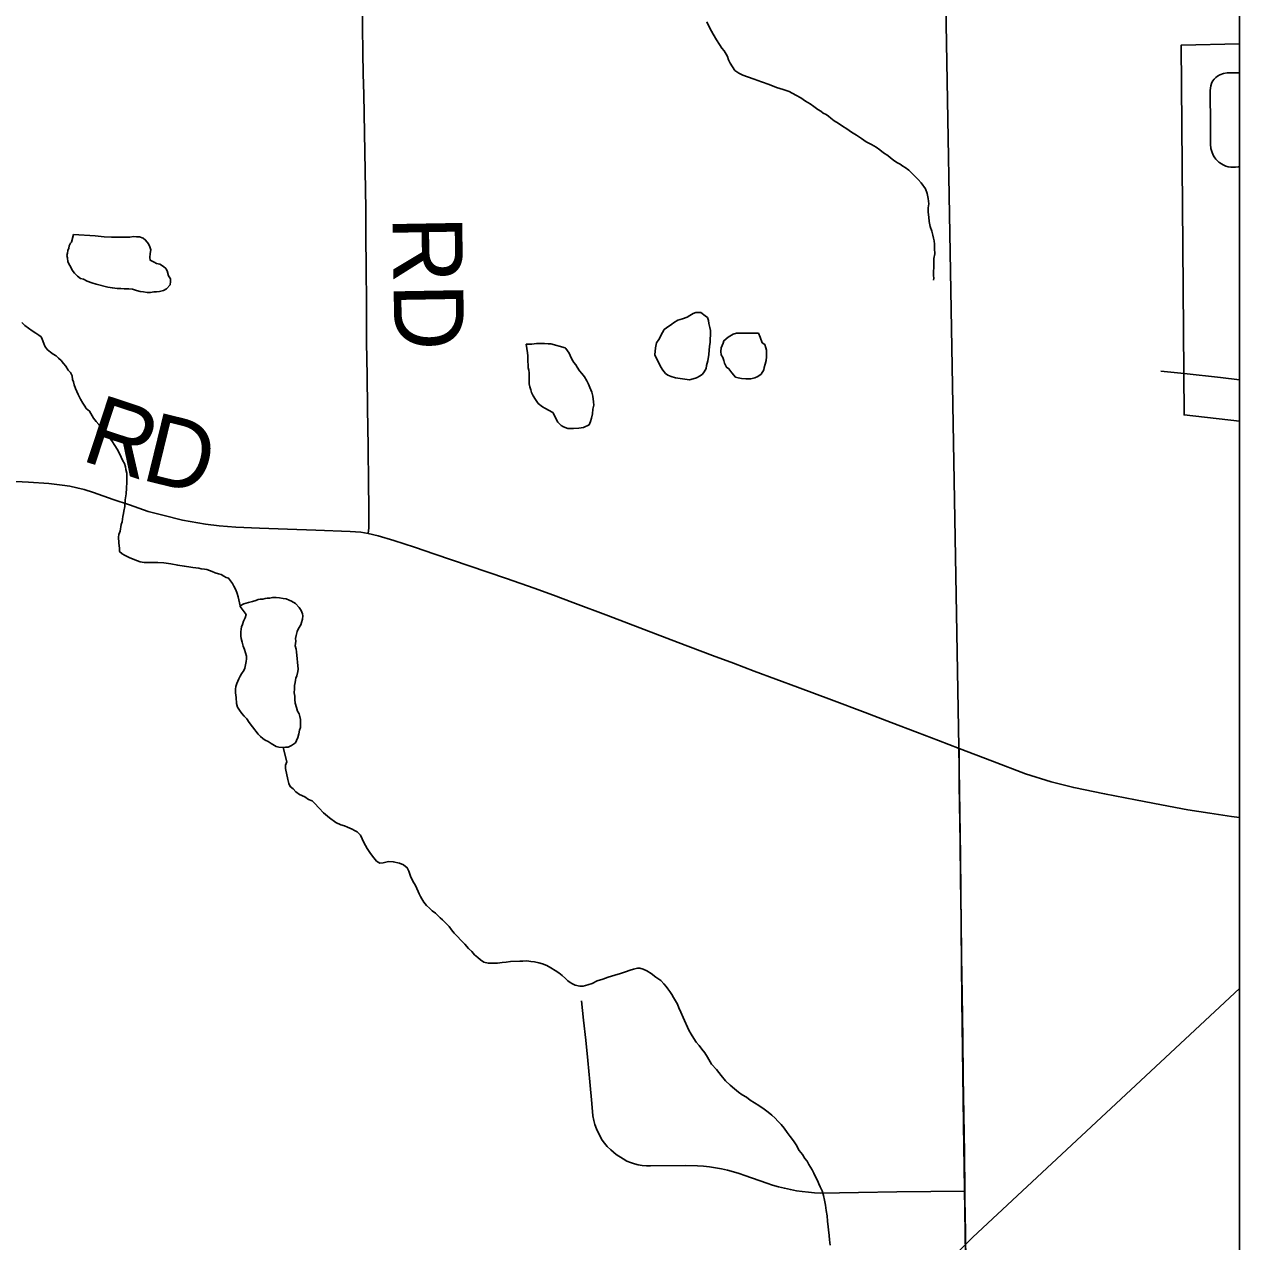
# Model space of a CAD drawing. Extents: x 103424 to 290657, y 38711 to 110967.
# Drawn here: x 170416 to 175680, y 51281 to 56554 of the extents above; entities that cross this region are included whole.
import ezdxf

# ---------------------------------------------------------------- set-up
doc = ezdxf.new("R2010")
doc.units = 0
for name, color, linetype in [('GM_X_City_Street', 7, 'Continuous'), ('GM_X_Corporation', 7, 'Continuous'), ('GM_X_County_Road', 7, 'Continuous'), ('GM_X_County_Road_Text', 7, 'Continuous'), ('GM_X_Minor_Lake', 7, 'Continuous'), ('GM_X_Minor_River', 7, 'Continuous'), ('GM_X_Rail_Line', 7, 'Continuous'), ('GM_X_Township_Road', 7, 'Continuous'), ('GM_X_Township_Road_Text', 7, 'Continuous')]:
    doc.layers.add(name, color=color, linetype=linetype)

msp = doc.modelspace()

# ---------------------------------------------------------------- linework, layer by layer
at = {"layer": 'GM_X_City_Street'}
for points in [[(175679.7, 55938.1), (175673.7, 55936.6), (175662.4, 55935.5), (175641.2, 55935.7), (175630.2, 55937.6), (175620.1, 55940.6), (175608.8, 55945.4), (175593.7, 55954.7), (175589.7, 55957.9), (175584.4, 55962.6), (175577.1, 55970.3), (175572.8, 55975.8), (175569.8, 55980.1), (175565.3, 55987.7), (175563, 55992.4), (175560.2, 55998.8), (175555.2, 56015.7), (175553.5, 56034.5), (175552.9, 56113), (175551.6, 56267.7), (175554.4, 56288.5), (175558.5, 56297.8), (175562.7, 56307.7), (175569.5, 56316.9), (175576.1, 56324), (175584.3, 56330.5), (175593.4, 56335.9), (175609.5, 56341.7), (175625.6, 56343.7), (175679.7, 56344.8)], [(175438.7, 55042.3), (175597.1, 55024), (175679.7, 55014.4)]]:
    msp.add_lwpolyline(points, dxfattribs=at)
at = {"layer": 'GM_X_Corporation'}
for points in [[(103423.7, 96534.8), (103423.7, 38711.2), (175679.7, 38711.2), (175679.7, 110967.2), (119699, 110967.2), (119716.9, 106542.5), (119719.8, 106322.8), (119720.8, 106006.3), (119709.7, 99445.7), (119706.4, 99064.2), (119663.9, 96690), (117026.4, 96688.2), (115542.1, 96665), (105081.7, 96574.5)], [(175679.7, 44681.4), (175679.7, 72246.4), (175615.6, 72242.7), (174070.5, 72208.9), (174125.3, 69464.1), (174128.9, 69223), (174137.2, 68978.3), (174140.8, 68790.7), (174153.5, 68330.8), (174162.2, 67903.5), (174163.3, 67850.7), (174375.3, 58453.3), (174463.8, 53422.3), (174471.1, 52952.4), (174476.9, 52328.9), (174484.1, 51788), (174488.5, 51508.1), (174501.5, 50651.1), (174514.6, 49998.5), (174518.9, 49483.7), (174524.7, 49008.1), (174530.5, 48281.6), (174580.5, 47395.2), (174610.2, 44665.1)], [(175679.7, 54834.6), (175679.7, 56469.8), (175427, 56464.8), (175433.6, 55593.8), (175439, 54862.5)]]:
    msp.add_lwpolyline(points, close=True, dxfattribs=at)
msp.add_lwpolyline([(174163.3, 67850.7), (174375.3, 58453.3), (174463.8, 53422.3), (174471.1, 52952.4), (174476.9, 52328.9), (174484.1, 51788), (174488.5, 51508.1), (174501.5, 50651.1), (174514.6, 49998.5), (174518.9, 49483.7), (174524.7, 49008.1), (174530.5, 48281.6), (174580.5, 47395.2), (174610.2, 44665.1), (172842.5, 44649), (172841.3, 44649), (167441.7, 44516.4), (162024.2, 44473.4)], dxfattribs=at)
at = {"layer": 'GM_X_County_Road'}
for points in [[(170324.8, 54577.3), (170434.1, 54571.2), (170521.5, 54565.3), (170579.4, 54558.4), (170613.1, 54553.1), (170643.1, 54546.7), (170674, 54538.6), (170715, 54526.1), (170800.9, 54496.5), (170871, 54472), (170951.8, 54444), (171016, 54427.4), (171101.1, 54406.5), (171200.3, 54389.5), (171259.7, 54382.3), (171331.8, 54375.4), (171434.2, 54371.6), (171555.8, 54367.3), (171677.4, 54363), (171827.5, 54356.8), (171872.4, 54353.8), (171905.2, 54348.2), (171947.6, 54339), (172016.1, 54318.4), (172105.1, 54288.8), (172194, 54259.2), (172342.1, 54208.8), (172423.4, 54181.5), (172504.7, 54154.2), (172624.5, 54111.9), (172707.7, 54080.9), (172791, 54050), (172945.3, 53991.5), (173099.7, 53933), (173248, 53876.8), (173396.2, 53820.6), (173486.9, 53786.2), (173577.5, 53751.8), (173671.1, 53717.4), (173764.8, 53683), (173911.1, 53627.9), (174057.4, 53572.8), (174170.8, 53529.3), (174284.2, 53485.7), (174374.6, 53451.2), (174464.9, 53416.7)], [(174464.9, 53416.7), (174608.5, 53362.1), (174752, 53307.6), (174863.4, 53273), (174961.1, 53247.6), (175094.7, 53221.2), (175228.2, 53194.7), (175341.9, 53172.7), (175455.5, 53150.7), (175550, 53136.9), (175644.5, 53123.1), (175679.7, 53118.4)]]:
    msp.add_lwpolyline(points, dxfattribs=at)
at = {"layer": 'GM_X_Minor_Lake'}
for points in [[(170627.7, 55643.2), (170619.8, 55610.8), (170615.9, 55606.8), (170609.9, 55594.6), (170608, 55584.5), (170604, 55574.4), (170602.1, 55562.3), (170600.1, 55552.2), (170602.2, 55542.1), (170604.4, 55525.9), (170612.6, 55509.8), (170618.7, 55499.8), (170622.8, 55489.7), (170633, 55475.7), (170645.2, 55463.7), (170659.4, 55453.7), (170671.5, 55449.7), (170687.7, 55441.8), (170707.9, 55433.8), (170726.5, 55428.9)], [(170726.5, 55428.9), (170776.6, 55416.2), (170796.8, 55412.3), (170817, 55410.4), (170833.1, 55410.5), (170847.2, 55408.6), (170867.4, 55408.8), (170883.5, 55406.9), (170901.7, 55400.9), (170917.9, 55397), (170932, 55395.1), (170948.2, 55393.2), (170962.3, 55393.3), (170976.4, 55395.4), (170988.5, 55395.5), (171000.6, 55397.6), (171018.7, 55401.8), (171030.7, 55408), (171046.7, 55426.2), (171048.6, 55440.4), (171048.5, 55452.5), (171040.4, 55464.5), (171034.2, 55486.7), (171028, 55496.8), (171017.9, 55504.8), (171001.7, 55514.7), (170987.5, 55518.7), (170977.4, 55524.6), (170961.2, 55532.6), (170959.1, 55544.7), (170961, 55560.9), (170962.9, 55577), (170958.8, 55591.1), (170952.6, 55603.2), (170940.4, 55619.3), (170930.3, 55627.3), (170914.1, 55633.2), (170902, 55633.1), (170887.9, 55635), (170871.7, 55632.9), (170853.6, 55632.7), (170843.5, 55632.7), (170831.4, 55632.6), (170817.3, 55632.5), (170793.1, 55632.3), (170760.8, 55634.1), (170722.5, 55637.8), (170722.5, 55637.8), (170627.7, 55643.2)], [(173146.1, 55122.7), (173170.7, 55072.4), (173180.9, 55056.3), (173193.1, 55042.3), (173203.3, 55034.3), (173217.4, 55028.4), (173235.6, 55022.4), (173296.2, 55014.8), (173312.3, 55019), (173326.3, 55023.1), (173342.4, 55031.3), (173352.5, 55039.4), (173360.4, 55049.6), (173368.4, 55063.8), (173370.3, 55075.9), (173376.2, 55096.1), (173380, 55124.4), (173381.9, 55142.6), (173383.8, 55158.8), (173385.7, 55177), (173385.6, 55191.1), (173387.4, 55209.3), (173387.3, 55227.4), (173385.2, 55241.5), (173381, 55257.7), (173378.9, 55271.8), (173374.8, 55283.9), (173364.6, 55291.9), (173346.4, 55305.9), (173336.3, 55305.8), (173324.2, 55305.7), (173312.1, 55301.6), (173298.1, 55293.4), (173286, 55285.2), (173265.9, 55279), (173245.8, 55272.8), (173227.8, 55260.6), (173219.8, 55255.5)], [(173219.8, 55255.5), (173197.7, 55240.2), (173187.6, 55232), (173179.7, 55219.8), (173173.7, 55209.7), (173169.7, 55199.6), (173163.8, 55189.4), (173153.8, 55175.2), (173149.9, 55153), (173146.1, 55122.7)], [(173596.2, 55216), (173500.3, 55216.2), (173486.2, 55212), (173464.1, 55199.7), (173446.1, 55183.5), (173442.2, 55173.3), (173438.2, 55163.2), (173434.3, 55153.1), (173432.4, 55136.9), (173434.5, 55122.8), (173440.6, 55110.7), (173444.8, 55098.7), (173448.9, 55086.6), (173457.1, 55068.5), (173467.2, 55062.5), (173479.4, 55044.4), (173495.7, 55026.4), (173507.8, 55022.4), (173522, 55020.5)], [(173596.2, 55216), (173603.3, 55198.7), (173611.5, 55174.6), (173623.7, 55166.6), (173627.8, 55152.5), (173629.9, 55142.4), (173630, 55130.3), (173630.1, 55114.1), (173628.3, 55098), (173624.3, 55081.8), (173620.4, 55067.7), (173618.5, 55057.5), (173606.5, 55039.3), (173592.5, 55029.1), (173580.4, 55023), (173562.3, 55018.8), (173540.1, 55018.6), (173522, 55020.5), (173507.8, 55022.4), (173495.7, 55026.4), (173479.4, 55044.4), (173467.2, 55062.5), (173457.1, 55068.5), (173448.9, 55086.6), (173444.8, 55098.7), (173440.6, 55110.7), (173434.5, 55122.8), (173432.4, 55136.9), (173434.3, 55153.1), (173438.2, 55163.2), (173442.2, 55173.3), (173446.1, 55183.5), (173464.1, 55199.7), (173486.2, 55212), (173500.3, 55216.2), (173596.2, 55216)], [(173522, 55020.5), (173540.1, 55018.6), (173562.3, 55018.8), (173580.4, 55023), (173592.5, 55029.1), (173606.5, 55039.3), (173618.5, 55057.5), (173620.4, 55067.7), (173624.3, 55081.8), (173628.3, 55098), (173630.1, 55114.1), (173630, 55130.3), (173629.9, 55142.4), (173627.8, 55152.5), (173623.7, 55166.6), (173611.5, 55174.6), (173603.3, 55198.7), (173596.2, 55216)], [(172758.2, 55152.3), (172696.1, 55169.9), (172684, 55169.8), (172667.9, 55171.7), (172651.7, 55171.6), (172633.6, 55171.4), (172613.4, 55169.3), (172595.3, 55169.1), (172589.2, 55169.1)], [(172589.2, 55169.1), (172595.6, 55130.8), (172595.7, 55118.7), (172595.8, 55104.5), (172595.9, 55094.4), (172598, 55078.3), (172598.1, 55066.2), (172600.2, 55056.1), (172602.3, 55044), (172602.5, 55021.8), (172602.7, 54997.6), (172604.8, 54983.5), (172608.9, 54971.4), (172613, 54959.3), (172619.2, 54945.2), (172629.4, 54929.2), (172641.6, 54911.1), (172659.9, 54897.1), (172670, 54891.1), (172704.4, 54873.2), (172712.6, 54859.1), (172720.8, 54841), (172726.9, 54831), (172741.1, 54816.9), (172751.3, 54811), (172769.5, 54803), (172781.6, 54803.1), (172793.7, 54803.2), (172817.9, 54805.4), (172838, 54807.5), (172862.1, 54819.8), (172868, 54834), (172872, 54848.2), (172875.9, 54866.4), (172877.7, 54886.6), (172881.6, 54904.8), (172881.5, 54918.9), (172877.3, 54943.1), (172873.1, 54961.2), (172869, 54971.3), (172864.9, 54981.3), (172858.8, 54995.4), (172852.6, 55009.5), (172842.4, 55027.6), (172830.2, 55041.7), (172820, 55053.7), (172809.8, 55069.8), (172803.7, 55079.8), (172795.5, 55089.9), (172787.3, 55103.9), (172779.2, 55120), (172775.1, 55130.1), (172760.8, 55150.2), (172758.2, 55152.3)], [(171594.8, 53836.5), (171593.1, 53847.6), (171589, 53861.7), (171590.8, 53881.9), (171590.7, 53894), (171592.7, 53906.2), (171596.6, 53924.4), (171602.5, 53936.5), (171612.5, 53952.7), (171616.4, 53962.9), (171620.4, 53977), (171622.3, 53991.2), (171620.2, 54001.2), (171614, 54015.3), (171605.9, 54027.4), (171589.6, 54045.4), (171573.4, 54055.4), (171563.3, 54059.4), (171549.1, 54065.3), (171537, 54067.2), (171520.9, 54069.1), (171506.7, 54071.1), (171490.6, 54070.9), (171478.5, 54068.8), (171468.4, 54068.8), (171458.4, 54066.7), (171448.3, 54064.6), (171438.2, 54064.5), (171428.2, 54062.4), (171418.1, 54058.3), (171404, 54054.2), (171385.9, 54050), (171365.8, 54043.8), (171349.7, 54035.6), (171349.7, 54031.6)], [(171349.7, 54031.6), (171376.2, 53997.4), (171372.3, 53983.3), (171364.3, 53969.1), (171360.4, 53954.9), (171356.4, 53944.8), (171354.5, 53934.7), (171352.6, 53922.6), (171352.7, 53904.4), (171354.8, 53894.3)], [(171354.8, 53894.3), (171359, 53878.2), (171363.1, 53860.1), (171369.3, 53846), (171373.4, 53831.9), (171377.6, 53817.8), (171377.7, 53805.7), (171375.8, 53793.6), (171373.8, 53779.4), (171369.9, 53765.2), (171366, 53755.1), (171356, 53740.9), (171350, 53730.8), (171344.1, 53718.6), (171336.2, 53698.4), (171332.2, 53686.2), (171330.3, 53674.1), (171330.4, 53658), (171332.6, 53637.8), (171334.8, 53611.6), (171339, 53595.5), (171347.1, 53583.4), (171357.3, 53569.3), (171367.5, 53557.3), (171379.7, 53545.3), (171389.9, 53529.2), (171404.1, 53511.2), (171428.6, 53479), (171438.7, 53469), (171448.9, 53461), (171459, 53453), (171471.2, 53447.1), (171485.3, 53439.1), (171505.6, 53425.1), (171517.7, 53423.2), (171535.9, 53421.3), (171548, 53423.4), (171558.1, 53423.5), (171572.1, 53429.6), (171590.2, 53441.9), (171594.1, 53452), (171600.1, 53464.1), (171604, 53480.3), (171607.9, 53496.5), (171611.8, 53508.6), (171611.7, 53530.8), (171611.6, 53543), (171609.5, 53555.1), (171605.3, 53567.1), (171599.2, 53579.2), (171595, 53595.3), (171588.9, 53613.4), (171586.7, 53629.6), (171586.6, 53643.7), (171584.5, 53657.8), (171586.4, 53676), (171586.3, 53690.1), (171588.2, 53702.3), (171590.1, 53712.4), (171592.1, 53722.5), (171596, 53732.6), (171599.9, 53750.8), (171601.8, 53760.9), (171594.8, 53836.5)]]:
    msp.add_lwpolyline(points, dxfattribs=at)
at = {"layer": 'GM_X_Minor_River'}
for points in [[(173371.1, 56565.7), (173385.4, 56537.6), (173399.7, 56511.4), (173414, 56487.3), (173426.3, 56467.2), (173436.5, 56451.1), (173446.7, 56439.1), (173454.8, 56425), (173461, 56415), (173465.1, 56400.9), (173473.3, 56386.8), (173493.7, 56354.7), (173509.9, 56342.7), (173528.1, 56334.7), (173548.3, 56326.8), (173576.6, 56316.9), (173609, 56305), (173641.4, 56293.2), (173673.7, 56281.3), (173702, 56271.4), (173728.3, 56263.5), (173756.6, 56247.6), (173778.9, 56235.6), (173799.2, 56221.6), (173819.4, 56209.7), (173835.6, 56197.7), (173851.9, 56185.7), (173866, 56177.7), (173876.2, 56169.7), (173888.3, 56163.8), (173898.5, 56155.8), (173908.6, 56147.8), (173922.8, 56135.7), (173941.1, 56125.8), (173959.3, 56113.8), (173977.5, 56101.8), (173997.8, 56087.8), (174020.1, 56073.9), (174042.4, 56059.9), (174062.6, 56045.9), (174084.9, 56034), (174105.2, 56022), (174121.4, 56010), (174137.6, 55998), (174155.9, 55986.1), (174168, 55976.1), (174180.2, 55966.1), (174194.4, 55956.1), (174208.6, 55948.1), (174220.7, 55940.1), (174230.9, 55934.1), (174247.1, 55922.1), (174287.7, 55882.1), (174299.9, 55868), (174318.3, 55841.9), (174326.5, 55821.8), (174330.7, 55799.6), (174332.9, 55777.4), (174331, 55759.2), (174331.1, 55741.1), (174333.3, 55718.9), (174335.5, 55700.7), (174339.7, 55678.5), (174345.9, 55658.4), (174350, 55640.3), (174354.2, 55628.2), (174356.3, 55616.1), (174358.4, 55602), (174358.5, 55583.8), (174358.7, 55559.6), (174354.8, 55539.4)], [(174354.8, 55539.4), (174355, 55525.2), (174355.1, 55503), (174353.3, 55482.8), (174353.4, 55466.7), (174355.5, 55454.6), (174353.5, 55446.5)], [(170404.7, 55262), (170416.9, 55250), (170433.1, 55238), (170449.4, 55226), (170465.6, 55216.1), (170477.7, 55208.1), (170487.9, 55200.1), (170492, 55190), (170500.2, 55171.9), (170504.3, 55159.8), (170514.5, 55145.8), (170528.7, 55133.8), (170540.9, 55125.8), (170553, 55117.8), (170563.2, 55107.8), (170575.4, 55097.8), (170585.5, 55085.7), (170595.7, 55073.7), (170605.9, 55055.6), (170616.1, 55045.6), (170622.3, 55031.5), (170624.4, 55015.4), (170628.5, 55005.3), (170630.6, 54993.2), (170636.8, 54977.1), (170649.1, 54950.9), (170659.3, 54930.8), (170669.5, 54912.7), (170677.7, 54900.7), (170683.8, 54890.6), (170698, 54878.6), (170704.1, 54868.6), (170714.4, 54848.5), (170726.6, 54834.4), (170738.8, 54820.4), (170751, 54804.3), (170765.2, 54790.3), (170775.4, 54778.3), (170783.6, 54764.2), (170793.8, 54750.1), (170808, 54730), (170818.2, 54714), (170826.4, 54697.9), (170834.6, 54679.8), (170842.8, 54663.7), (170849, 54651.6), (170853.1, 54637.5), (170855.2, 54625.4), (170859.4, 54609.3), (170859.5, 54591.1), (170859.7, 54571), (170857.8, 54544.7), (170856, 54520.5), (170852.2, 54494.2), (170850.4, 54465.9), (170846.5, 54445.7), (170844.6, 54435.6), (170842.7, 54421.5), (170838.8, 54399.2), (170834.9, 54387.1), (170831, 54358.8), (170825.1, 54344.6), (170823.2, 54332.5), (170825.4, 54308.3), (170827.6, 54284.1), (170827.7, 54269.9), (170839.9, 54259.9), (170850, 54254), (170870.2, 54244), (170894.5, 54234.1), (170916.7, 54226.2), (170934.9, 54222.3), (170945, 54222.4), (170959.1, 54222.5), (170971.2, 54222.6)], [(170971.2, 54222.6), (170993.4, 54222.7), (171019.6, 54220.9), (171049.9, 54217.1), (171080.2, 54211.3), (171108.4, 54207.4), (171128.6, 54203.5), (171144.8, 54201.6), (171158.9, 54199.7), (171171, 54197.8), (171181.1, 54195.8), (171195.3, 54193.9), (171205.3, 54192), (171217.5, 54188), (171229.6, 54184.1), (171241.8, 54178.1), (171255.9, 54174.2), (171268, 54170.2), (171280.2, 54164.3), (171290.3, 54158.3), (171300.4, 54154.3), (171316.7, 54132.2), (171322.8, 54120.2), (171331, 54104.1), (171337.2, 54088), (171341.4, 54073.9), (171349.7, 54035.6)], [(171535.9, 53421.3), (171552.5, 53358.8), (171546.6, 53344.7), (171546.7, 53330.5), (171557.1, 53282.2), (171561.3, 53266.1), (171567.4, 53252), (171579.6, 53242), (171591.8, 53229.9), (171608, 53218), (171630.3, 53208), (171646.5, 53196), (171662.7, 53190.1), (171672.8, 53180.1), (171693.2, 53158), (171711.5, 53138), (171737.9, 53116), (171764.2, 53096), (171786.5, 53086), (171802.6, 53082.1), (171814.8, 53076.2), (171835, 53068.2), (171845.1, 53062.2), (171857.3, 53056.3), (171871.5, 53042.3), (171885.9, 53010.1), (171900.2, 52983.9), (171914.5, 52961.8), (171928.7, 52943.8), (171940.9, 52929.7), (171955.1, 52919.7), (171969.2, 52921.9), (171993.4, 52928.1), (172013.5, 52926.2), (172039.8, 52920.4), (172058, 52912.4), (172074.2, 52900.4), (172080.4, 52886.3), (172088.6, 52864.2), (172098.9, 52842.1), (172109.1, 52824), (172115.3, 52809.9), (172121.4, 52797.8), (172125.5, 52787.8), (172131.7, 52775.7), (172137.8, 52765.7), (172145.9, 52751.6), (172158.1, 52737.5), (172170.3, 52725.5), (172182.5, 52713.5), (172196.7, 52703.5), (172206.9, 52693.5), (172217, 52683.5), (172227.2, 52675.5), (172243.5, 52657.4), (172255.6, 52645.4), (172265.8, 52631.4), (172278, 52617.3), (172292.3, 52603.3), (172306.5, 52587.3), (172322.8, 52569.2), (172339, 52551.2), (172353.3, 52537.1), (172365.5, 52523.1), (172379.7, 52511.1), (172391.9, 52501.1), (172406, 52491.1), (172424.2, 52487.2), (172442.4, 52487.3), (172464.5, 52487.5), (172484.7, 52489.7), (172502.8, 52491.8), (172521, 52494), (172561.3, 52496.3), (172575.4, 52496.4), (172591.5, 52496.5), (172609.7, 52494.6), (172625.8, 52492.7), (172644, 52488.8), (172660.2, 52484.9), (172678.4, 52476.9), (172696.6, 52467), (172714.8, 52455), (172731, 52445), (172745.2, 52433), (172759.5, 52421), (172769.6, 52411), (172779.8, 52403), (172789.9, 52397), (172802, 52391.1), (172822.2, 52387.2), (172836.3, 52387.3), (172856.5, 52393.5), (172874.6, 52399.7)], [(172874.6, 52399.7), (172896.7, 52409.9), (172920.8, 52418.2), (172944.9, 52426.4), (172973.1, 52434.7), (172997.2, 52443), (173019.4, 52449.2), (173039.5, 52457.4), (173053.5, 52461.5), (173071.7, 52465.7), (173081.7, 52465.8), (173095.9, 52461.8), (173112.1, 52453.9), (173130.3, 52441.9), (173150.6, 52425.9), (173172.9, 52412), (173185.1, 52397.9), (173195.3, 52385.9), (173203.4, 52375.9), (173211.6, 52363.8), (173219.7, 52351.8), (173227.9, 52337.7), (173236.1, 52323.6), (173244.3, 52309.5), (173250.4, 52293.4), (173258.6, 52275.3), (173268.9, 52251.2), (173293.5, 52196.9), (173303.7, 52178.8), (173316, 52160.7), (173326.2, 52144.6), (173338.4, 52130.6), (173350.6, 52114.5), (173362.8, 52098.5), (173375.1, 52080.4), (173391.4, 52050.2), (173413.8, 52026.2), (173434.2, 52000.1), (173452.5, 51978), (173472.8, 51958), (173491.1, 51942), (173509.3, 51928), (173525.5, 51916), (173543.8, 51906), (173560, 51894.1), (173578.2, 51882.1), (173596.5, 51870.1), (173620.8, 51854.1), (173637, 51842.1), (173653.3, 51828.1), (173667.5, 51816.1), (173679.7, 51802.1), (173693.9, 51788.1), (173706.1, 51772), (173720.4, 51753.9), (173732.6, 51735.9), (173746.9, 51717.8), (173759.1, 51699.7), (173771.4, 51675.6), (173785.6, 51657.5), (173795.8, 51641.5), (173806, 51629.4), (173814.2, 51615.4), (173820.3, 51603.3), (173828.5, 51591.2), (173834.7, 51577.2), (173842.8, 51561.1), (173851, 51545), (173857.2, 51530.9), (173863.3, 51518.8), (173871.5, 51500.7), (173877.7, 51480.6), (173881.9, 51460.4), (173886.1, 51438.3), (173888.3, 51416.1), (173892.5, 51391.9), (173894.7, 51369.7), (173901.2, 51307.2), (173903.4, 51289), (173905.6, 51264.8)]]:
    msp.add_lwpolyline(points, dxfattribs=at)
at = {"layer": 'GM_X_Rail_Line'}
msp.add_lwpolyline([(146504.9, 45437.9), (151249.2, 45325.6), (154443.7, 45236.2), (154715.5, 45192.7), (154903.9, 45112.9), (155904.2, 44438.6), (156034.7, 44384.2), (156194.1, 44362.5), (156810.2, 44362.5), (161177.6, 44481.6), (161906.5, 44481.2), (168026.1, 44546.6), (168178.1, 44543.3), (168898.2, 44555.7), (171103.9, 46845), (171363.9, 47125.7), (171451.7, 47389.1), (171481, 47646.7), (171393.2, 47915.9), (171381.5, 48056.4), (171404.9, 48167.6), (171498.5, 48308.1), (174523.8, 51299.4), (175679.7, 52376.9)], dxfattribs=at)
at = {"layer": 'GM_X_Township_Road'}
msp.add_line((175338.4, 55052.1), (175438.7, 55042.3), dxfattribs=at)
for points in [[(171905.2, 54348.2), (171908.3, 54372.9), (171907.5, 54466.7), (171906.6, 54560.5), (171904.3, 54725.6), (171901.9, 54890.6), (171899.9, 55033), (171897.9, 55175.5), (171896.9, 55340.5), (171895.9, 55505.6), (171895.1, 55630.2), (171894.3, 55754.8), (171891.3, 55919.9), (171888.4, 56084.9), (171885.4, 56249.9), (171883.8, 56340.5), (171882.2, 56431.1), (171880.7, 56543.4), (171879.2, 56655.7)], [(174494.3, 51180.6), (174491.9, 51322.6), (174489.5, 51464.5), (174489.5, 51500), (174487.3, 51665.1), (174485, 51830.2), (174482.8, 51995.2), (174480.5, 52160.3), (174479.2, 52255.6), (174477.9, 52350.9), (174475.6, 52516), (174473.4, 52681), (174471.1, 52846.1), (174468.8, 53011.2), (174466.6, 53176.2), (174465.4, 53260.3), (174464.2, 53344.5), (174464.9, 53416.7)], [(172828.8, 52324.2), (172837.9, 52240.8), (172847.4, 52153), (172857, 52065.2), (172865.2, 51972.5), (172873.4, 51879.8), (172878.4, 51825.5), (172882.1, 51805.9), (172887.1, 51788.3), (172894.2, 51769.6), (172904.7, 51745.1), (172919, 51720.9), (172929.2, 51706.7), (172940.4, 51692.4), (172955.3, 51678.2), (172979.5, 51657.7), (173008.7, 51639.1), (173024.6, 51629.8), (173040.9, 51623.3), (173057.8, 51618.1), (173074.9, 51614), (173092.3, 51611.1), (173109.7, 51609.5), (173127.3, 51609.1), (173278.3, 51610.5), (173330.9, 51609.3), (173357.3, 51607.2), (173383.5, 51604.3), (173409.5, 51600.4), (173435.4, 51595.6), (173461.3, 51590), (173486.7, 51583.4), (173511.9, 51575.9), (173537, 51567.6), (173631.9, 51534.1), (173656.8, 51525.8), (173682.2, 51518.4), (173707.7, 51511.8), (173733.6, 51506.2), (173759.5, 51501.3), (173785.4, 51497.5), (173811.6, 51494.5), (173838.1, 51492.5), (173864.2, 51491.4), (174029.3, 51493.7), (174194.4, 51496), (174341.9, 51498), (174489.5, 51500)]]:
    msp.add_lwpolyline(points, dxfattribs=at)

# ---------------------------------------------------------------- texts
at = {"layer": 'GM_X_County_Road_Text'}
for s, rotation, p in [('R', 341.7761, (170654.7, 54667.8)), ('D', 346.2632, (170914.6, 54583.3))]:
    msp.add_text(s, height=301.9, rotation=rotation, dxfattribs=at).set_placement(p)
at = {"layer": 'GM_X_Township_Road_Text'}
msp.add_text('RD', height=301.87, rotation=270.9891, dxfattribs=at).set_placement((172009.6, 55722.1))

doc.saveas('drawing.dxf')
